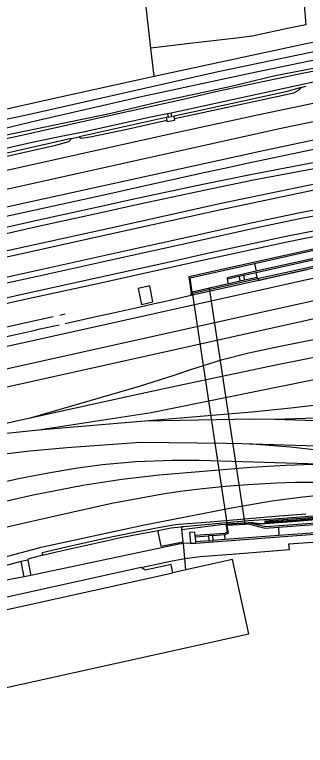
# Model space of a CAD drawing. Extents: x 161477 to 163040, y 383680 to 384868.
# Drawn here: x 162362.5 to 162435.8, y 383855.4 to 384039.9 of the extents above; entities that cross this region are included whole.
import ezdxf

# ---------------------------------------------------------------- set-up
doc = ezdxf.new("R2010")
doc.units = 0
for name, color, linetype in [('IMGEO_Geluidsscherm', 7, 'Continuous'), ('IMGEO_Gemengd_bos', 7, 'Continuous'), ('IMGEO_Grasland_overig', 7, 'Continuous'), ('IMGEO_Hek', 7, 'Continuous'), ('IMGEO_Muur', 7, 'Continuous'), ('IMGEO_Pand', 7, 'Continuous'), ('IMGEO_Perron', 7, 'Continuous'), ('IMGEO_Spoor', 7, 'Continuous'), ('IMGEO_Spoorbaan_halfverhard', 7, 'Continuous'), ('IMGEO_Terreindeel_gesloten', 7, 'Continuous'), ('IMGEO_Terreindeel_halfverhard', 7, 'Continuous'), ('IMGEO_Terreindeel_open', 7, 'Continuous'), ('IMGEO_Tunneldeel', 7, 'Continuous'), ('IMGEO_Voetpad_op_trap', 7, 'Continuous'), ('IMGEO_Waterloop', 7, 'Continuous')]:
    doc.layers.add(name, color=color, linetype=linetype)

msp = doc.modelspace()

# ---------------------------------------------------------------- linework, layer by layer
at = {"layer": 'IMGEO_Geluidsscherm'}
for points in [[(162467.6, 383914.67), (162467.5, 383914.66), (162461.05, 383914.18), (162458.23, 383913.96), (162449.24, 383913.27), (162440.36, 383912.61), (162432.51, 383911.98), (162425.63, 383911.5)], [(162425.61, 383911.77), (162432.49, 383912.25), (162440.34, 383912.88)]]:
    msp.add_lwpolyline(points, dxfattribs=at)
at = {"layer": 'IMGEO_Gemengd_bos'}
for points in [[(162396.82, 384031.44), (162393.18, 384063.47), (162392.66, 384067.99)], [(162397.69, 384024.41), (162403.09, 384025.61), (162446.18, 384034.84), (162483.35, 384042.4), (162500, 384044.89), (162511.54, 384046.62), (162535.75, 384049.36), (162548.79, 384051.04), (162594.95, 384054.68), (162613.08, 384055.51)], [(162435.42, 384043.41), (162435.96, 384037.39), (162431.71, 384036.49), (162422.35, 384034.5), (162418.45, 384034.03), (162406.67, 384032.62), (162396.82, 384031.44)], [(162397.69, 384024.41), (162396.82, 384031.44)], [(162316.33, 384006.26), (162335.03, 384010.3), (162343.86, 384012.47), (162372.83, 384018.9), (162397.69, 384024.41)]]:
    msp.add_lwpolyline(points, dxfattribs=at)
at = {"layer": 'IMGEO_Grasland_overig'}
for points in [[(162184.4, 383970.91), (162207.55, 383975.75), (162230.73, 383980.85), (162250.15, 383985.41), (162261.88, 383987.71), (162277.97, 383991.3), (162289.61, 383993.74), (162306.41, 383997.6), (162319.36, 384000.44), (162336.74, 384004.62), (162348.52, 384007.18), (162386.42, 384015.02), (162399.08, 384018), (162417.06, 384021.91), (162428.2, 384024.54), (162465.46, 384031.71)], [(162185.09, 383970.4), (162209.37, 383975.39), (162244.66, 383983.25), (162282.78, 383991.27), (162306.35, 383997.16), (162319.02, 384000.06), (162336.64, 384003.73), (162362.3, 384009.07), (162386.31, 384014.48), (162405.43, 384018.65), (162413.58, 384020.62), (162434.97, 384025.14), (162473.66, 384032.52)], [(162451.17, 384025.05), (162446.45, 384024.42), (162437.45, 384022.77), (162401.99, 384015.08)], [(162434.73, 384021.53), (162430.87, 384020.43), (162412.07, 384016.3), (162402.68, 384014.31)], [(162401.01, 384014.91), (162396.8, 384014.02), (162379.78, 384010.28), (162374.64, 384009.29), (162366.9, 384007.66), (162355.4, 384005.04), (162351.94, 384004.21)], [(162402.68, 384014.31), (162402.14, 384014.22)], [(162402.79, 384013.69), (162402.68, 384014.31)], [(162400.71, 384013.98), (162378.71, 384009.12)], [(162401.15, 384014.05), (162400.71, 384013.98)], [(162400.71, 384013.98), (162400.83, 384013.29)], [(162376.77, 384008.69), (162352.7, 384003.16)]]:
    msp.add_lwpolyline(points, dxfattribs=at)
at = {"layer": 'IMGEO_Hek'}
for points in [[(162442.73, 384006.91), (162420.74, 384002.28), (162415.83, 384001.21), (162410.98, 384000.19), (162393.96, 383996.37), (162384.18, 383994.21), (162362.25, 383989.37), (162337.86, 383983.98), (162284.26, 383972.05), (162262.3, 383967.18), (162247.59, 383963.84), (162240.29, 383962.24), (162220.89, 383958), (162208.57, 383955.21), (162203.68, 383954.13), (162191.5, 383951.39), (162176.96, 383948.23), (162150.22, 383942.21), (162145.64, 383941.21)], [(162423.74, 383973.28), (162423.94, 383972.92), (162423.98, 383972.84), (162426.78, 383973.47), (162427.89, 383973.71), (162432.06, 383974.64), (162436.24, 383975.58)], [(162375.24, 383961.96), (162383.67, 383963.86), (162387.32, 383964.69), (162393.33, 383966.03), (162398.52, 383967.18), (162399.73, 383967.46), (162407.03, 383969.08), (162407.03, 383969.14), (162406.98, 383969.54)], [(162358.02, 383958.15), (162363.09, 383959.28), (162367.67, 383960.29), (162368.86, 383960.58), (162373.7, 383961.63)], [(162405.62, 383899.74), (162405.37, 383902.59), (162405.04, 383906.39), (162405, 383906.85), (162404.66, 383909.94), (162414.51, 383911.23), (162415.76, 383911.31), (162421.37, 383911.66), (162422, 383911.7), (162424.12, 383911.36), (162425.63, 383911.5)]]:
    msp.add_lwpolyline(points, dxfattribs=at)
at = {"layer": 'IMGEO_Muur'}
for points in [[(162446.98, 383982.46), (162446.94, 383982.61), (162446.91, 383982.76), (162406.43, 383973.72), (162406.98, 383969.54)], [(162422.97, 383977.11), (162446.98, 383982.46)], [(162447.41, 383980.51), (162423.4, 383975.15)], [(162423.4, 383974.85), (162447.48, 383980.22)], [(162416.41, 383971.96), (162411.63, 383970.89), (162407.23, 383969.91), (162406.76, 383973.49), (162422.97, 383977.11)], [(162423.4, 383975.15), (162416.06, 383973.52), (162416.09, 383973.37), (162416.13, 383973.22)], [(162416.13, 383973.22), (162419.05, 383973.88)], [(162419.05, 383973.88), (162420.18, 383974.13)], [(162420.18, 383974.13), (162423.4, 383974.85)], [(162423.68, 383973.58), (162420.46, 383972.86)], [(162423.74, 383973.28), (162423.71, 383973.43), (162423.68, 383973.58)], [(162406.98, 383969.54), (162423.74, 383973.28)], [(162419.34, 383972.61), (162416.41, 383971.96)], [(162420.46, 383972.86), (162419.34, 383972.61)], [(162467.58, 383914.94), (162467.56, 383915.21), (162461.01, 383914.72), (162458.18, 383914.49), (162449.2, 383913.81), (162440.32, 383913.15), (162432.47, 383912.52), (162425.59, 383912.04), (162425.61, 383911.77)], [(162467.58, 383914.94), (162461.03, 383914.45), (162458.21, 383914.23), (162449.22, 383913.54), (162440.34, 383912.88), (162432.49, 383912.25), (162425.61, 383911.77)], [(162425.63, 383911.5), (162432.51, 383911.98), (162440.36, 383912.61), (162449.24, 383913.27), (162458.23, 383913.96), (162461.05, 383914.18), (162467.5, 383914.66)], [(162453.52, 383912.37), (162453.51, 383912.52), (162453.49, 383912.67), (162425.73, 383910.6), (162421.37, 383911.66)], [(162415.76, 383911.31), (162416.07, 383909.24), (162415.41, 383908.98), (162408.03, 383908.43)], [(162415.48, 383908.68), (162416.4, 383909.05), (162416.1, 383911.03), (162420.61, 383911.31), (162421.34, 383911.36), (162425.7, 383910.3), (162428.99, 383910.54)], [(162421.37, 383911.66), (162415.76, 383911.31)], [(162425.61, 383911.77), (162425.63, 383911.5)], [(162428.99, 383910.54), (162453.52, 383912.37)], [(162408.17, 383906.54), (162453.7, 383909.93)], [(162453.68, 383910.23), (162429.14, 383908.4)], [(162408.05, 383908.13), (162408.04, 383908.28), (162408.03, 383908.43)], [(162408.05, 383908.13), (162411.34, 383908.38)], [(162412.49, 383908.46), (162411.34, 383908.38)], [(162411.44, 383907.08), (162412.58, 383907.17)], [(162412.49, 383908.46), (162415.48, 383908.68)], [(162415.57, 383907.39), (162412.58, 383907.17)], [(162429.14, 383908.4), (162415.57, 383907.39)], [(162411.44, 383907.08), (162408.14, 383906.84)], [(162408.17, 383906.54), (162408.16, 383906.68), (162408.14, 383906.84)]]:
    msp.add_lwpolyline(points, dxfattribs=at)
at = {"layer": 'IMGEO_Pand'}
for points in [[(162222.78, 383843.26), (162253.68, 383850.09), (162254.46, 383846.53), (162254.76, 383845.19), (162312.37, 383857.91), (162312.05, 383859.38), (162421.56, 383883.57), (162417.41, 383902.34), (162405.62, 383899.74)], [(162405.62, 383899.74), (162402.4, 383899.03)], [(162218.56, 383861.94), (162223.78, 383863.1), (162249.55, 383868.79), (162250.29, 383865.42), (162304.96, 383877.5), (162402.4, 383899.03)]]:
    msp.add_lwpolyline(points, dxfattribs=at)
at = {"layer": 'IMGEO_Perron'}
for points in [[(162438.9, 384001.21), (162422.71, 383998.11), (162410.23, 383995.58), (162392.86, 383991.85), (162384.61, 383990.02), (162368.82, 383986.53), (162353.59, 383983.12), (162331.38, 383978.2), (162301.8, 383971.65), (162274.55, 383965.55), (162267.33, 383963.92), (162236.4, 383957.04), (162205.25, 383950.14), (162178.5, 383944.13), (162141.57, 383935.98), (162121.87, 383931.56), (162122.71, 383927.8)], [(162128.45, 383929.08), (162135.31, 383930.51), (162135.63, 383931.2), (162136.5, 383931.49), (162137.23, 383930.92), (162172.35, 383938.73), (162200.54, 383944.9), (162249.03, 383955.68), (162272.7, 383960.93), (162284.64, 383963.58), (162335.8, 383974.9), (162361.71, 383980.64), (162387.8, 383986.4), (162414.54, 383992.33), (162441.39, 383997.91)], [(162451.24, 383991.62), (162434.8, 383988.45), (162424.78, 383986.35), (162418.26, 383984.93), (162407.38, 383982.5), (162388.62, 383978.39), (162368.24, 383973.86), (162358.92, 383971.78), (162345.66, 383968.85), (162332.99, 383966.04), (162311.47, 383961.27), (162301.08, 383958.97), (162282.23, 383954.81), (162265.73, 383951.15), (162253.49, 383948.43), (162230.94, 383943.46), (162221.43, 383941.34), (162208.56, 383938.49), (162192.46, 383934.96), (162177.41, 383931.6), (162148.76, 383925.3), (162130.79, 383921.34), (162130.15, 383921.18)], [(162124.57, 383919.87), (162125.33, 383916.75), (162132.79, 383918.2), (162138.33, 383919.35), (162156.43, 383923.31), (162171.95, 383926.73), (162186.94, 383930.03), (162230.55, 383939.72), (162265.98, 383947.54), (162300.69, 383955.26), (162317.6, 383959.01), (162331.4, 383962.05), (162358.4, 383968.01), (162363.64, 383969.2), (162383.46, 383973.55), (162402.27, 383977.73), (162410.32, 383979.53), (162430.51, 383983.89), (162439.99, 383985.81)]]:
    msp.add_lwpolyline(points, dxfattribs=at)
at = {"layer": 'IMGEO_Spoor'}
for points in [[(162440.93, 384018.2), (162423.7, 384014.55), (162401.26, 384009.64), (162149.2, 383953.57)], [(162457.8, 384017.03), (162430.46, 384011.36), (162185.95, 383957.04), (162177.81, 383955.39), (162172.86, 383954.55), (162165.75, 383953.57), (162149.65, 383951.79)], [(162453.35, 384011.49), (162424.4, 384005.42), (162363.11, 383991.88), (162319.76, 383982.15), (162259.18, 383968.95), (162197.14, 383955.06)], [(162438.62, 384002.73), (162422.41, 383999.62), (162409.91, 383997.09), (162392.54, 383993.36), (162384.28, 383991.52), (162368.49, 383988.03), (162353.25, 383984.63), (162331.04, 383979.7), (162301.46, 383973.15), (162274.22, 383967.05), (162266.99, 383965.42), (162236.06, 383958.54), (162204.92, 383951.64), (162178.16, 383945.64), (162141.24, 383937.49), (162121.53, 383933.06), (162112.43, 383931.11)], [(162112.31, 383923.94), (162128.77, 383927.61), (162135.63, 383929.04), (162172.67, 383937.27), (162200.86, 383943.44), (162249.36, 383954.22), (162273.02, 383959.47), (162284.97, 383962.12), (162336.13, 383973.44), (162362.03, 383979.17), (162388.12, 383984.93), (162414.86, 383990.86), (162441.68, 383996.44)], [(162495.04, 383993.83), (162491.25, 383993.22), (162473.77, 383990.3), (162463.63, 383988.65), (162458.78, 383987.76), (162449.11, 383986.05), (162440.29, 383984.34), (162430.81, 383982.42), (162410.65, 383978.07), (162402.6, 383976.26), (162383.78, 383972.09), (162363.97, 383967.74), (162358.73, 383966.55), (162331.72, 383960.58), (162317.93, 383957.54), (162301.02, 383953.79), (162266.3, 383946.08), (162230.88, 383938.25), (162187.27, 383928.57), (162172.27, 383925.27), (162156.76, 383921.84), (162138.64, 383917.89), (162133.33, 383916.82)], [(162450.98, 383993.05), (162434.51, 383989.87), (162424.48, 383987.77), (162417.95, 383986.35), (162407.06, 383983.91), (162388.31, 383979.81), (162367.93, 383975.28), (162358.6, 383973.2), (162345.34, 383970.27), (162332.68, 383967.46), (162300.77, 383960.39), (162281.92, 383956.23), (162265.41, 383952.57), (162253.18, 383949.85), (162230.62, 383944.88), (162221.12, 383942.75), (162208.25, 383939.91), (162192.14, 383936.37), (162177.1, 383933.02), (162148.45, 383926.72), (162129.38, 383922.52)], [(162658.61, 383987.28), (162550.15, 383977.06), (162535.61, 383975.61), (162528.29, 383974.72), (162518.98, 383973.34), (162509.32, 383971.71), (162498.36, 383969.74), (162460.12, 383962.29), (162429.04, 383956.1), (162421.53, 383954.44), (162414.59, 383952.68), (162407.04, 383950.34), (162402.59, 383948.85)], [(161983.02, 383882.43), (162002.6, 383886.8), (162017.08, 383889.7), (162027.28, 383891.57), (162036.3, 383892.96), (162053.1, 383895.33), (162060.81, 383896.33), (162085.72, 383899.26), (162099.11, 383900.95), (162110.01, 383902.48), (162119.36, 383903.88), (162127.92, 383905.34), (162136.6, 383906.89), (162146.67, 383908.84), (162166.54, 383913.05), (162267.83, 383935.63), (162298.18, 383942.49), (162368.54, 383958.02), (162456.6, 383977.62)], [(162614.99, 383978.19), (162567.08, 383973.75), (162529.43, 383970.12), (162517.21, 383968.64), (162507.43, 383967.16), (162500.17, 383965.83), (162427.93, 383951.32), (162403.28, 383946.16)], [(162484.2, 383973.38), (162329.8, 383939.06)], [(162456.16, 383971.71), (162431.85, 383966.32), (162359.57, 383950.27)], [(162572.53, 383968.93), (162535.49, 383965.56), (162525.58, 383964.43), (162518.06, 383963.37), (162509.41, 383961.94), (162498.43, 383959.92), (162484.09, 383957.11), (162403.16, 383940.69)], [(162373.88, 383964.08), (162375.17, 383964.36)], [(161981.95, 383886.79), (162015.79, 383894.36), (162029.29, 383896.79), (162043.99, 383899.13), (162058.27, 383900.92), (162089.66, 383904.4), (162105.43, 383905.98), (162116.55, 383907.59), (162125.44, 383909.1), (162136.16, 383911.23), (162167.56, 383918.35), (162190.79, 383923.42), (162250.53, 383936.75), (162372.17, 383963.7)], [(162521.87, 383958.89), (162469.77, 383946.74), (162455.91, 383943.91), (162448.06, 383942.59), (162439.39, 383941.39), (162432.15, 383940.56), (162422.33, 383939.59)], [(162402.59, 383948.85), (162393.9, 383946.04)], [(162393.9, 383946.04), (162366.36, 383938.09)], [(162403.28, 383946.16), (162394.28, 383944.24)], [(162394.28, 383944.24), (162366.36, 383938.09)], [(162403.16, 383940.69), (162396.89, 383939.38)], [(162396.89, 383939.38), (162368.49, 383935.02)], [(162422.33, 383939.59), (162395.3, 383937.34)], [(162456.71, 383938.68), (162428.13, 383937.69)], [(162366.36, 383938.09), (162354.5, 383935.49)], [(162395.3, 383937.34), (162368.49, 383935.02)], [(162422.37, 383937.81), (162395.3, 383937.34)], [(162428.13, 383937.69), (162422.37, 383937.81)], [(162456.44, 383936.77), (162428.13, 383937.69)], [(162368.49, 383935.02), (162354.75, 383933.63)], [(162244.15, 383907.9), (162256.89, 383909.48), (162266.62, 383910.93), (162274.49, 383912.29), (162282.74, 383913.86), (162323.91, 383922.94), (162334.59, 383925.16), (162345.45, 383927.1), (162355.7, 383928.59), (162366.29, 383929.85), (162375.59, 383930.64), (162394.25, 383932.04), (162415.72, 383931.74)], [(162415.72, 383931.74), (162419.75, 383931.68)], [(162419.75, 383931.68), (162423.36, 383931.53), (162432.04, 383930.81), (162437.23, 383930.24), (162442.98, 383929.51), (162523.7, 383917.93), (162536.5, 383916.04)], [(162419.75, 383931.68), (162457.52, 383930.5)], [(161750.33, 383784.82), (161856.15, 383808.49), (162010.58, 383842.76), (162025.33, 383846.04), (162038.44, 383849.14), (162081.87, 383858.91), (162203.93, 383886.62), (162328.82, 383914.89), (162363.46, 383922.8), (162370.5, 383924.21), (162377.8, 383925.46), (162384.63, 383926.4), (162393.03, 383927.13), (162402.21, 383927.44), (162408.98, 383927.48)], [(162408.98, 383927.48), (162444.63, 383926.36)], [(162409, 383924.59), (162422.08, 383925.67), (162430.84, 383926.22), (162437.62, 383926.42), (162442.16, 383926.38), (162444.63, 383926.36)], [(161752.19, 383780.4), (161875.71, 383807.94), (162015.25, 383838.88), (162036.64, 383843.84), (162104.75, 383859.25), (162247.6, 383891.59), (162328.95, 383910.05), (162367.14, 383918.71), (162379.68, 383921.18), (162389.53, 383922.69), (162398.92, 383923.74), (162409, 383924.59)], [(161754.68, 383774.37), (161849.16, 383795.44), (161951.91, 383818.25), (162017.67, 383832.92), (162036.57, 383837.16), (162110.8, 383854.02), (162201.33, 383874.48), (162299.92, 383896.88), (162339.11, 383905.77), (162371.6, 383913.13), (162387.02, 383916.6), (162393.33, 383917.81), (162399.33, 383918.84), (162404.24, 383919.61), (162409.95, 383920.31), (162415.59, 383920.88), (162421.26, 383921.34), (162428.5, 383921.74), (162433.31, 383921.88), (162439.75, 383921.91), (162444.26, 383921.83)], [(162337.4, 383896.88), (162369.16, 383905.49), (162394.77, 383911.08), (162417.17, 383915.39), (162427.31, 383917.16), (162435.14, 383918.21), (162440.07, 383918.67), (162444.35, 383918.99)]]:
    msp.add_lwpolyline(points, dxfattribs=at)
at = {"layer": 'IMGEO_Spoorbaan_halfverhard'}
for points in [[(162402.79, 384013.69), (162405.99, 384014.35), (162432.9, 384020.18), (162434.23, 384020.98), (162434.73, 384021.53)], [(162434.73, 384021.53), (162435.99, 384021.89)], [(162378.71, 384009.12), (162379.27, 384008.74), (162381.54, 384009.07), (162390.43, 384010.94), (162400.83, 384013.29)], [(162400.83, 384013.29), (162400.88, 384012.99), (162402.85, 384013.32), (162402.79, 384013.69)], [(162352.87, 384002.43), (162356.63, 384003.35), (162372.89, 384006.97), (162376.15, 384007.93), (162376.77, 384008.69)], [(162376.77, 384008.69), (162378.71, 384009.12)], [(162406.98, 383969.54), (162407.03, 383969.14), (162423.94, 383972.92), (162447.91, 383978.27), (162447.83, 383978.66)], [(162393.61, 383970.8), (162394.47, 383966.79), (162397.32, 383967.41), (162396.55, 383971.46), (162393.61, 383970.8)], [(162435.95, 383913.78), (162428.22, 383913.22), (162423.38, 383912.8), (162411.8, 383911.84), (162403.8, 383911.18), (162402.47, 383911.07), (162398.27, 383910.29), (162389.31, 383908.5), (162387.67, 383908.21), (162383.76, 383907.34), (162375.85, 383905.59), (162369.36, 383904.03), (162369.51, 383903.45)], [(162369.51, 383903.45), (162365.76, 383902.47), (162365.81, 383902.22)], [(162364.07, 383901.84), (162340.22, 383895.52), (162311.59, 383888.96)], [(162365.81, 383902.22), (162364.07, 383901.84)]]:
    msp.add_lwpolyline(points, dxfattribs=at)
at = {"layer": 'IMGEO_Terreindeel_gesloten'}
for points in [[(162423.74, 383973.28), (162447.83, 383978.66)], [(162422.97, 383977.11), (162423.4, 383975.15)], [(162419.05, 383973.88), (162419.34, 383972.61)], [(162420.18, 383974.13), (162420.46, 383972.86)], [(162423.68, 383973.58), (162423.4, 383974.85)], [(162416.41, 383971.96), (162416.13, 383973.22)], [(162407.23, 383969.91), (162416.1, 383911.03), (162420.61, 383911.31), (162411.63, 383970.89), (162407.23, 383969.91)], [(162439.96, 383913.48), (162431.3, 383912.83), (162426.79, 383912.45), (162421.45, 383912.1), (162414.98, 383911.51), (162410.52, 383911.14), (162405.12, 383910.66), (162404.52, 383910.62)], [(162369.51, 383903.45), (162373.05, 383904.3), (162384.33, 383906.86), (162388.84, 383907.81), (162394.45, 383908.91), (162397.79, 383909.57), (162398.58, 383909.72)], [(162398.58, 383909.72), (162401.95, 383910.36), (162402.71, 383910.48), (162404.52, 383910.62)], [(162428.99, 383910.54), (162429.14, 383908.4)], [(162405.37, 383902.59), (162409.28, 383903.16), (162418.23, 383903.82), (162431.82, 383904.87), (162431.67, 383906.33), (162446.06, 383907.38)], [(162408.14, 383906.84), (162408.05, 383908.13)], [(162411.34, 383908.38), (162411.44, 383907.08)], [(162412.58, 383907.17), (162412.49, 383908.46)], [(162415.57, 383907.39), (162415.48, 383908.68)], [(162406.8, 383906.47), (162405.04, 383906.39), (162403.92, 383906.23), (162366.52, 383898.32)], [(162406.8, 383906.47), (162408.17, 383906.54)], [(162394.39, 383900.33), (162401.74, 383901.96), (162405.37, 383902.59)], [(162394.39, 383900.33), (162251.6, 383868.79), (162251.07, 383871.17)], [(162402.4, 383899.03), (162401.94, 383901.13), (162395.4, 383899.68), (162394.39, 383900.33)], [(162364.88, 383898.01), (162359.87, 383897.04), (162351.85, 383894.76), (162349.19, 383894.06), (162339.98, 383892), (162338.06, 383891.65), (162337.01, 383891.5), (162336.48, 383891.5), (162335.48, 383892.07), (162333.66, 383891.77), (162329.69, 383891.06), (162315.1, 383887.85), (162313.2, 383887.74), (162313.06, 383888.34), (162311.8, 383888.03)], [(162366.52, 383898.32), (162364.88, 383898.01)]]:
    msp.add_lwpolyline(points, dxfattribs=at)
at = {"layer": 'IMGEO_Terreindeel_halfverhard'}
for points in [[(162404.66, 383909.94), (162414.51, 383911.23), (162415.76, 383911.31)], [(162425.63, 383911.5), (162424.12, 383911.36), (162422, 383911.7), (162421.37, 383911.66)]]:
    msp.add_lwpolyline(points, dxfattribs=at)
at = {"layer": 'IMGEO_Terreindeel_open'}
for points in [[(162398.58, 383909.72), (162398.62, 383909.47), (162399.34, 383905.76), (162405, 383906.85), (162404.66, 383909.94)], [(162404.52, 383910.62), (162404.57, 383909.93), (162404.66, 383909.94)], [(162408.03, 383908.43), (162407.96, 383909.3), (162406.6, 383909.2), (162406.8, 383906.47)], [(162364.88, 383898.01), (162364.07, 383901.84)], [(162365.81, 383902.22), (162366.52, 383898.32)], [(162405.62, 383899.74), (162405.37, 383902.59)]]:
    msp.add_lwpolyline(points, dxfattribs=at)
at = {"layer": 'IMGEO_Tunneldeel'}
msp.add_lwpolyline([(162420.61, 383911.31), (162411.63, 383970.89), (162407.23, 383969.91), (162416.1, 383911.03)], close=True, dxfattribs=at)
at = {"layer": 'IMGEO_Voetpad_op_trap'}
for points in [[(162401.99, 384015.08), (162401.01, 384014.91)], [(162401.01, 384014.91), (162401.15, 384014.05)], [(162401.15, 384014.05), (162402.14, 384014.22)], [(162402.14, 384014.22), (162401.99, 384015.08)]]:
    msp.add_lwpolyline(points, dxfattribs=at)
at = {"layer": 'IMGEO_Waterloop'}
for points in [[(162290.05, 383995.51), (162270.87, 383991.27), (162258.55, 383988.91), (162252.95, 383987.62), (162241.86, 383985.28), (162220.27, 383980.56), (162211.14, 383978.46), (162188.6, 383973.7), (162184.92, 383973.09), (162183.2, 383974.22), (162183.05, 383975.07), (162183.45, 383975.92), (162185.1, 383976.98), (162194.39, 383979.09), (162211.01, 383982.66), (162214.64, 383983.52), (162225.31, 383985.64), (162245.94, 383990.07), (162283.16, 383996.91), (162313.36, 384003.26), (162344.28, 384010.17), (162365.88, 384014.72), (162413.83, 384025.55), (162446.02, 384032.35)], [(162446.2, 384030.16), (162422.6, 384025.23), (162394.8, 384019.25), (162368.43, 384013.24), (162357.1, 384010.52), (162346.49, 384008.14), (162319.82, 384002.27), (162308.86, 384000.2), (162290.05, 383995.51)]]:
    msp.add_lwpolyline(points, dxfattribs=at)

doc.saveas('drawing.dxf')
